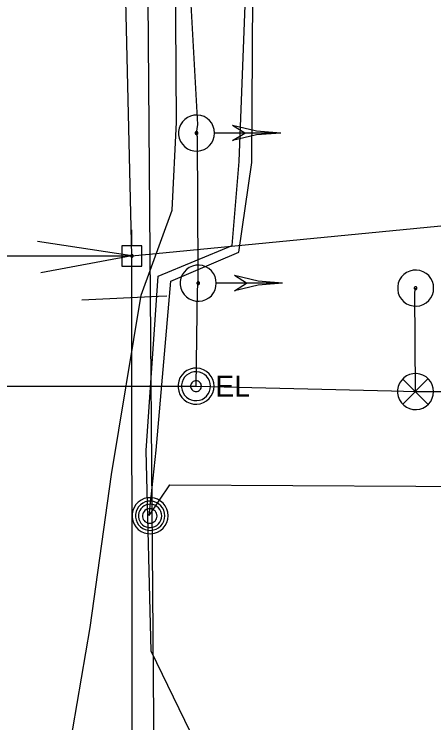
# Model space of a CAD drawing. Extents: x 596028 to 606371, y 330010 to 403088.
# Drawn here: x 602028.7 to 602105.4, y 367364.7 to 367494.2 of the extents above; entities that cross this region are included whole.
import ezdxf

# ---------------------------------------------------------------- set-up
doc = ezdxf.new("R2010")
doc.units = 0
for name, color, linetype in [('E_SIG', 7, 'Continuous'), ('E_UTL_E', 7, 'Continuous'), ('E_UTL_E_UG', 7, 'Continuous'), ('E_UTL_EPowerPole', 7, 'Continuous'), ('E_UTL_FO_UG', 7, 'Continuous'), ('E_UTL_G_UG', 7, 'Continuous'), ('E_UTL_MH', 7, 'Continuous'), ('E_UTL_Overhead', 7, 'Continuous'), ('E_UTL_T_UG', 7, 'Continuous'), ('E_UTL_TV_UG', 7, 'Continuous')]:
    doc.layers.add(name, color=color, linetype=linetype)

msp = doc.modelspace()

# ---------------------------------------------------------------- linework, layer by layer
at = {"layer": 'E_SIG'}
for points in [[(602065.31, 367472.48), (602065.26, 367473.11), (602065.08, 367473.71), (602064.79, 367474.27), (602064.4, 367474.76), (602063.93, 367475.17), (602063.39, 367475.49), (602062.79, 367475.69), (602062.17, 367475.78), (602061.55, 367475.75), (602060.94, 367475.6), (602060.36, 367475.34), (602059.85, 367474.98), (602059.42, 367474.52), (602059.08, 367474), (602058.85, 367473.41), (602058.73, 367472.8), (602058.73, 367472.17), (602058.85, 367471.55), (602059.08, 367470.97), (602059.42, 367470.44), (602059.85, 367469.99), (602060.36, 367469.63), (602060.94, 367469.37), (602061.55, 367469.22), (602062.17, 367469.19), (602062.79, 367469.28), (602063.39, 367469.48), (602063.93, 367469.8), (602064.4, 367470.21), (602064.79, 367470.7), (602065.08, 367471.26), (602065.26, 367471.86), (602065.31, 367472.48)], [(602077.41, 367472.48), (602072.96, 367472.83), (602068.61, 367473.86)], [(602070.82, 367472.48), (602068.62, 367473.86)], [(602062.27, 367472.48), (602062.26, 367472.53), (602062.25, 367472.58), (602062.23, 367472.62), (602062.2, 367472.66), (602062.16, 367472.69), (602062.12, 367472.71), (602062.07, 367472.73), (602062.03, 367472.74), (602061.98, 367472.73), (602061.93, 367472.72), (602061.89, 367472.7), (602061.85, 367472.68), (602061.82, 367472.64), (602061.79, 367472.6), (602061.77, 367472.56), (602061.76, 367472.51), (602061.76, 367472.46), (602061.77, 367472.41), (602061.79, 367472.37), (602061.82, 367472.33), (602061.85, 367472.29), (602061.89, 367472.27), (602061.93, 367472.25), (602061.98, 367472.23), (602062.03, 367472.23), (602062.07, 367472.24), (602062.12, 367472.25), (602062.16, 367472.28), (602062.2, 367472.31), (602062.23, 367472.35), (602062.25, 367472.39), (602062.26, 367472.44), (602062.27, 367472.48)], [(602077.41, 367472.48), (602065.37, 367472.48)], [(602077.41, 367472.48), (602072.96, 367472.14), (602068.61, 367471.11)], [(602068.62, 367471.11), (602070.82, 367472.48)], [(602065.63, 367445.05), (602065.57, 367445.68), (602065.39, 367446.28), (602065.1, 367446.83), (602064.72, 367447.33), (602064.24, 367447.74), (602063.7, 367448.05), (602063.11, 367448.26), (602062.48, 367448.35), (602061.86, 367448.32), (602061.25, 367448.17), (602060.68, 367447.91), (602060.17, 367447.54), (602059.73, 367447.09), (602059.39, 367446.56), (602059.16, 367445.98), (602059.04, 367445.36), (602059.04, 367444.74), (602059.16, 367444.12), (602059.39, 367443.54), (602059.73, 367443.01), (602060.17, 367442.56), (602060.68, 367442.19), (602061.25, 367441.93), (602061.86, 367441.78), (602062.48, 367441.75), (602063.11, 367441.84), (602063.7, 367442.05), (602064.24, 367442.36), (602064.72, 367442.77), (602065.1, 367443.27), (602065.39, 367443.82), (602065.57, 367444.43), (602065.63, 367445.05)], [(602105.37, 367444.15), (602105.31, 367444.78), (602105.14, 367445.38), (602104.85, 367445.94), (602104.46, 367446.43), (602103.99, 367446.84), (602103.44, 367447.15), (602102.85, 367447.36), (602102.23, 367447.45), (602101.6, 367447.42), (602100.99, 367447.27), (602100.42, 367447.01), (602099.91, 367446.65), (602099.48, 367446.19), (602099.14, 367445.66), (602098.91, 367445.08), (602098.79, 367444.47), (602098.79, 367443.84), (602098.91, 367443.22), (602099.14, 367442.64), (602099.48, 367442.11), (602099.91, 367441.66), (602100.42, 367441.29), (602100.99, 367441.03), (602101.6, 367440.89), (602102.23, 367440.86), (602102.85, 367440.94), (602103.44, 367441.15), (602103.99, 367441.46), (602104.46, 367441.87), (602104.85, 367442.37), (602105.14, 367442.93), (602105.31, 367443.53), (602105.37, 367444.15)], [(602077.73, 367445.05), (602073.27, 367445.4), (602068.93, 367446.43)], [(602071.13, 367445.05), (602068.93, 367446.43)], [(602062.58, 367445.05), (602062.58, 367445.1), (602062.56, 367445.14), (602062.54, 367445.19), (602062.51, 367445.22), (602062.47, 367445.26), (602062.43, 367445.28), (602062.39, 367445.3), (602062.34, 367445.3), (602062.29, 367445.3), (602062.25, 367445.29), (602062.2, 367445.27), (602062.16, 367445.24), (602062.13, 367445.21), (602062.1, 367445.17), (602062.09, 367445.12), (602062.08, 367445.07), (602062.08, 367445.03), (602062.09, 367444.98), (602062.1, 367444.93), (602062.13, 367444.89), (602062.16, 367444.86), (602062.2, 367444.83), (602062.25, 367444.81), (602062.29, 367444.8), (602062.34, 367444.8), (602062.39, 367444.81), (602062.43, 367444.82), (602062.47, 367444.85), (602062.51, 367444.88), (602062.54, 367444.91), (602062.56, 367444.96), (602062.58, 367445), (602062.58, 367445.05)], [(602077.73, 367445.05), (602065.69, 367445.05)], [(602077.73, 367445.05), (602073.27, 367444.7), (602068.93, 367443.68)], [(602068.93, 367443.68), (602071.13, 367445.05)], [(602102.32, 367444.15), (602102.32, 367444.2), (602102.31, 367444.25), (602102.28, 367444.29), (602102.26, 367444.33), (602102.22, 367444.36), (602102.18, 367444.38), (602102.13, 367444.4), (602102.08, 367444.4), (602102.04, 367444.4), (602101.99, 367444.39), (602101.95, 367444.37), (602101.91, 367444.34), (602101.87, 367444.31), (602101.85, 367444.27), (602101.83, 367444.22), (602101.82, 367444.18), (602101.82, 367444.13), (602101.83, 367444.08), (602101.85, 367444.04), (602101.87, 367444), (602101.91, 367443.96), (602101.95, 367443.93), (602101.99, 367443.91), (602102.04, 367443.9), (602102.08, 367443.9), (602102.13, 367443.91), (602102.18, 367443.92), (602102.22, 367443.95), (602102.26, 367443.98), (602102.28, 367444.02), (602102.31, 367444.06), (602102.32, 367444.1), (602102.32, 367444.15)], [(602105.35, 367425.25), (602105.29, 367425.87), (602105.12, 367426.47), (602104.83, 367427.03), (602104.44, 367427.52), (602103.97, 367427.93), (602103.42, 367428.25), (602102.83, 367428.45), (602102.21, 367428.54), (602101.58, 367428.51), (602100.97, 367428.36), (602100.4, 367428.1), (602099.89, 367427.74), (602099.46, 367427.29), (602099.12, 367426.76), (602098.89, 367426.18), (602098.77, 367425.56), (602098.77, 367424.93), (602098.89, 367424.32), (602099.12, 367423.73), (602099.46, 367423.21), (602099.89, 367422.75), (602100.4, 367422.39), (602100.97, 367422.13), (602101.58, 367421.98), (602102.21, 367421.95), (602102.83, 367422.04), (602103.42, 367422.24), (602103.97, 367422.56), (602104.44, 367422.97), (602104.83, 367423.46), (602105.12, 367424.02), (602105.29, 367424.62), (602105.35, 367425.25)], [(602104.31, 367427.58), (602099.71, 367422.92)], [(602099.71, 367427.53), (602104.36, 367422.88)]]:
    msp.add_lwpolyline(points, dxfattribs=at)
at = {"layer": 'E_UTL_E'}
for points in [[(602065.22, 367426.23), (602065.16, 367426.86), (602064.98, 367427.46), (602064.69, 367428.02), (602064.31, 367428.51), (602063.83, 367428.92), (602063.29, 367429.24), (602062.7, 367429.44), (602062.08, 367429.53), (602061.45, 367429.5), (602060.84, 367429.35), (602060.27, 367429.09), (602059.76, 367428.73), (602059.32, 367428.27), (602058.99, 367427.75), (602058.75, 367427.16), (602058.63, 367426.55), (602058.63, 367425.92), (602058.75, 367425.3), (602058.99, 367424.72), (602059.32, 367424.19), (602059.76, 367423.74), (602060.27, 367423.38), (602060.84, 367423.12), (602061.45, 367422.97), (602062.08, 367422.94), (602062.7, 367423.03), (602063.29, 367423.23), (602063.83, 367423.55), (602064.31, 367423.96), (602064.69, 367424.45), (602064.98, 367425.01), (602065.16, 367425.61), (602065.22, 367426.23)], [(602065.22, 367426.23), (602065.16, 367426.86), (602064.98, 367427.46), (602064.69, 367428.02), (602064.31, 367428.51), (602063.83, 367428.92), (602063.29, 367429.24), (602062.7, 367429.44), (602062.08, 367429.53), (602061.45, 367429.5), (602060.84, 367429.35), (602060.27, 367429.09), (602059.76, 367428.73), (602059.32, 367428.27), (602058.99, 367427.75), (602058.75, 367427.16), (602058.63, 367426.55), (602058.63, 367425.92), (602058.75, 367425.3), (602058.99, 367424.72), (602059.32, 367424.19), (602059.76, 367423.74), (602060.27, 367423.38), (602060.84, 367423.12), (602061.45, 367422.97), (602062.08, 367422.94), (602062.7, 367423.03), (602063.29, 367423.23), (602063.83, 367423.55), (602064.31, 367423.96), (602064.69, 367424.45), (602064.98, 367425.01), (602065.16, 367425.61), (602065.22, 367426.23)], [(602064.56, 367426.23), (602064.51, 367426.73), (602064.37, 367427.22), (602064.14, 367427.66), (602063.83, 367428.06), (602063.45, 367428.38), (602063.02, 367428.64), (602062.54, 367428.8), (602062.04, 367428.87), (602061.54, 367428.85), (602061.06, 367428.73), (602060.6, 367428.52), (602060.19, 367428.23), (602059.84, 367427.87), (602059.57, 367427.44), (602059.39, 367426.98), (602059.29, 367426.49), (602059.29, 367425.98), (602059.39, 367425.49), (602059.57, 367425.02), (602059.84, 367424.6), (602060.19, 367424.24), (602060.6, 367423.95), (602061.06, 367423.74), (602061.54, 367423.62), (602062.04, 367423.6), (602062.54, 367423.67), (602063.02, 367423.83), (602063.45, 367424.08), (602063.83, 367424.41), (602064.14, 367424.81), (602064.37, 367425.25), (602064.51, 367425.73), (602064.56, 367426.23)], [(602064.56, 367426.23), (602064.51, 367426.73), (602064.37, 367427.22), (602064.14, 367427.66), (602063.83, 367428.06), (602063.45, 367428.38), (602063.02, 367428.64), (602062.54, 367428.8), (602062.04, 367428.87), (602061.54, 367428.85), (602061.06, 367428.73), (602060.6, 367428.52), (602060.19, 367428.23), (602059.84, 367427.87), (602059.57, 367427.44), (602059.39, 367426.98), (602059.29, 367426.49), (602059.29, 367425.98), (602059.39, 367425.49), (602059.57, 367425.02), (602059.84, 367424.6), (602060.19, 367424.24), (602060.6, 367423.95), (602061.06, 367423.74), (602061.54, 367423.62), (602062.04, 367423.6), (602062.54, 367423.67), (602063.02, 367423.83), (602063.45, 367424.08), (602063.83, 367424.41), (602064.14, 367424.81), (602064.37, 367425.25), (602064.51, 367425.73), (602064.56, 367426.23)], [(602062.91, 367426.23), (602062.89, 367426.42), (602062.84, 367426.6), (602062.75, 367426.77), (602062.64, 367426.92), (602062.49, 367427.04), (602062.33, 367427.13), (602062.15, 367427.2), (602061.97, 367427.22), (602061.78, 367427.21), (602061.59, 367427.17), (602061.42, 367427.09), (602061.27, 367426.98), (602061.14, 367426.85), (602061.04, 367426.69), (602060.97, 367426.51), (602060.93, 367426.33), (602060.93, 367426.14), (602060.97, 367425.96), (602061.04, 367425.78), (602061.14, 367425.62), (602061.27, 367425.49), (602061.42, 367425.38), (602061.59, 367425.3), (602061.78, 367425.25), (602061.97, 367425.25), (602062.15, 367425.27), (602062.33, 367425.33), (602062.49, 367425.43), (602062.64, 367425.55), (602062.75, 367425.7), (602062.84, 367425.87), (602062.89, 367426.05), (602062.91, 367426.23)], [(602062.91, 367426.23), (602062.89, 367426.42), (602062.84, 367426.6), (602062.75, 367426.77), (602062.64, 367426.92), (602062.49, 367427.04), (602062.33, 367427.13), (602062.15, 367427.2), (602061.97, 367427.22), (602061.78, 367427.21), (602061.59, 367427.17), (602061.42, 367427.09), (602061.27, 367426.98), (602061.14, 367426.85), (602061.04, 367426.69), (602060.97, 367426.51), (602060.93, 367426.33), (602060.93, 367426.14), (602060.97, 367425.96), (602061.04, 367425.78), (602061.14, 367425.62), (602061.27, 367425.49), (602061.42, 367425.38), (602061.59, 367425.3), (602061.78, 367425.25), (602061.97, 367425.25), (602062.15, 367425.27), (602062.33, 367425.33), (602062.49, 367425.43), (602062.64, 367425.55), (602062.75, 367425.7), (602062.84, 367425.87), (602062.89, 367426.05), (602062.91, 367426.23)]]:
    msp.add_lwpolyline(points, dxfattribs=at)
at = {"layer": 'E_UTL_E_UG'}
for points in [[(602035.53, 367350.58), (602038.58, 367359), (602042.57, 367382.11), (602046.48, 367410.09), (602051.86, 367442.84), (602057.58, 367458.38), (602058.35, 367474.48), (602058.14, 367502.83), (602058.16, 367528.37), (602058.59, 367555.13), (602060.19, 367604.99), (602060.63, 367644.93)], [(602061.92, 367426.23), (602062.19, 367443.91), (602062.33, 367445.05), (602062.33, 367447.14), (602062.19, 367471.81), (602062.01, 367472.49), (602062.24, 367474.06), (602060.22, 367510.3), (602054.56, 367523.32), (602055.19, 367533.5), (602055.1, 367534.26), (602048.13, 367566.05), (602097.73, 367567.66), (602118.96, 367568.15), (602144.09, 367566.01), (602162.76, 367564.27), (602164.55, 367558.55), (602165.24, 367556.59), (602165.58, 367555.65), (602172.66, 367545.05), (602183, 367533.03)], [(602061.92, 367426.23), (602097.68, 367425.41), (602102.05, 367425.25), (602125.46, 367425.24), (602167.23, 367424.73), (602173.28, 367433.99), (602174.05, 367436.26), (602178.64, 367443.71), (602186.83, 367457.81), (602188.91, 367462.95), (602188.96, 367463.51)], [(601879.58, 367450.04), (602050.21, 367450.04)], [(602102.05, 367425.25), (602101.93, 367443.37), (602102.07, 367444.15)], [(601901.04, 367426.23), (602061.92, 367426.23)]]:
    msp.add_lwpolyline(points, dxfattribs=at)
at = {"layer": 'E_UTL_EPowerPole'}
for points in [[(602050.18, 367451.88), (602050.18, 367454.79)], [(602052.03, 367451.88), (602048.34, 367451.88)], [(602048.34, 367451.88), (602048.34, 367448.19)], [(602052.03, 367448.19), (602052.03, 367451.88)], [(602050.45, 367450.03), (602050.45, 367450.08), (602050.44, 367450.12), (602050.42, 367450.16), (602050.39, 367450.2), (602050.35, 367450.23), (602050.31, 367450.25), (602050.27, 367450.27), (602050.23, 367450.27), (602050.18, 367450.27), (602050.14, 367450.26), (602050.1, 367450.24), (602050.06, 367450.22), (602050.03, 367450.18), (602050, 367450.14), (602049.99, 367450.1), (602049.98, 367450.06), (602049.98, 367450.01), (602049.99, 367449.97), (602050, 367449.93), (602050.03, 367449.89), (602050.06, 367449.85), (602050.1, 367449.83), (602050.14, 367449.81), (602050.18, 367449.8), (602050.23, 367449.8), (602050.27, 367449.8), (602050.31, 367449.82), (602050.35, 367449.84), (602050.39, 367449.87), (602050.42, 367449.91), (602050.44, 367449.95), (602050.45, 367449.99), (602050.45, 367450.03)], [(602048.34, 367448.19), (602052.03, 367448.19)]]:
    msp.add_lwpolyline(points, dxfattribs=at)
at = {"layer": 'E_UTL_FO_UG'}
msp.add_lwpolyline([(602050.21, 367450.04), (602033.52, 367446.97)], dxfattribs=at)
at = {"layer": 'E_UTL_G_UG'}
for points in [[(602046.01, 366200.58), (602046.01, 366282.7), (602045.54, 366387.99), (602045.96, 366389.51), (602045.77, 366390.53), (602052.82, 366624.36), (602050.66, 366701.22), (602045.29, 366779.54), (602046.56, 366881.06), (602052.42, 366921.19), (602053.73, 366982.25), (602055.18, 367043.43), (602053.55, 367093.49), (602053.9, 367122.54), (602054.87, 367280.44), (602053.2, 367496.96), (602053, 367506.48), (602052.89, 367513.19), (602051.45, 367543.08), (602052.16, 367569.32), (602053.31, 367634.59)], [(602041.02, 367442.01), (602055.06, 367442.67), (602056.61, 367442.75)]]:
    msp.add_lwpolyline(points, dxfattribs=at)
at = {"layer": 'E_UTL_MH'}
for points in [[(602056.82, 367402.56), (602056.76, 367403.19), (602056.58, 367403.79), (602056.3, 367404.35), (602055.91, 367404.84), (602055.43, 367405.25), (602054.89, 367405.56), (602054.3, 367405.77), (602053.68, 367405.86), (602053.05, 367405.83), (602052.44, 367405.68), (602051.87, 367405.42), (602051.36, 367405.06), (602050.93, 367404.6), (602050.59, 367404.07), (602050.35, 367403.49), (602050.23, 367402.88), (602050.23, 367402.25), (602050.35, 367401.63), (602050.59, 367401.05), (602050.93, 367400.52), (602051.36, 367400.07), (602051.87, 367399.7), (602052.44, 367399.44), (602053.05, 367399.29), (602053.68, 367399.27), (602054.3, 367399.35), (602054.89, 367399.56), (602055.43, 367399.87), (602055.91, 367400.28), (602056.3, 367400.78), (602056.58, 367401.33), (602056.76, 367401.94), (602056.82, 367402.56)], [(602056.2, 367402.56), (602056.16, 367403.06), (602056.01, 367403.55), (602055.78, 367404), (602055.46, 367404.4), (602055.08, 367404.74), (602054.64, 367404.99), (602054.16, 367405.16), (602053.65, 367405.23), (602053.15, 367405.21), (602052.65, 367405.09), (602052.19, 367404.88), (602051.77, 367404.58), (602051.42, 367404.21), (602051.15, 367403.78), (602050.96, 367403.31), (602050.86, 367402.81), (602050.86, 367402.3), (602050.96, 367401.8), (602051.15, 367401.33), (602051.42, 367400.9), (602051.77, 367400.53), (602052.19, 367400.24), (602052.65, 367400.03), (602053.15, 367399.91), (602053.65, 367399.88), (602054.16, 367399.96), (602054.64, 367400.12), (602055.08, 367400.38), (602055.46, 367400.71), (602055.78, 367401.11), (602056.01, 367401.56), (602056.16, 367402.05), (602056.2, 367402.56)], [(602055.64, 367402.53), (602055.6, 367402.93), (602055.49, 367403.32), (602055.3, 367403.68), (602055.05, 367404), (602054.75, 367404.26), (602054.4, 367404.47), (602054.01, 367404.6), (602053.61, 367404.66), (602053.21, 367404.64), (602052.82, 367404.54), (602052.45, 367404.37), (602052.12, 367404.14), (602051.84, 367403.84), (602051.62, 367403.5), (602051.47, 367403.13), (602051.39, 367402.73), (602051.39, 367402.33), (602051.47, 367401.93), (602051.62, 367401.55), (602051.84, 367401.21), (602052.12, 367400.92), (602052.45, 367400.68), (602052.82, 367400.52), (602053.21, 367400.42), (602053.61, 367400.4), (602054.01, 367400.46), (602054.4, 367400.59), (602054.75, 367400.79), (602055.05, 367401.06), (602055.3, 367401.38), (602055.49, 367401.74), (602055.6, 367402.13), (602055.64, 367402.53)], [(602054.79, 367402.51), (602054.76, 367402.77), (602054.69, 367403.01), (602054.57, 367403.23), (602054.42, 367403.43), (602054.23, 367403.6), (602054.01, 367403.72), (602053.77, 367403.81), (602053.52, 367403.84), (602053.26, 367403.83), (602053.02, 367403.77), (602052.79, 367403.67), (602052.58, 367403.52), (602052.41, 367403.34), (602052.27, 367403.12), (602052.18, 367402.89), (602052.13, 367402.64), (602052.13, 367402.39), (602052.18, 367402.14), (602052.27, 367401.9), (602052.41, 367401.69), (602052.58, 367401.51), (602052.79, 367401.36), (602053.02, 367401.25), (602053.26, 367401.19), (602053.52, 367401.18), (602053.77, 367401.22), (602054.01, 367401.3), (602054.23, 367401.43), (602054.42, 367401.59), (602054.57, 367401.79), (602054.69, 367402.02), (602054.76, 367402.26), (602054.79, 367402.51)]]:
    msp.add_lwpolyline(points, dxfattribs=at)
at = {"layer": 'E_UTL_Overhead'}
for points in [[(602049.62, 366998.37), (602049.43, 367090.32), (602050.33, 367289.54), (602050.21, 367450.04), (602046.65, 367600.38), (602051.29, 367697.52)], [(602050.21, 367450.04), (602188.96, 367463.51)]]:
    msp.add_lwpolyline(points, dxfattribs=at)
at = {"layer": 'E_UTL_T_UG'}
for points in [[(602055.22, 366383.84), (602054.27, 366414.31), (602053.32, 366441.83), (602043.24, 366486.36), (602043.21, 366537.13), (602045.25, 366623.56), (602047.99, 366738.64), (602064.05, 366766.75), (602068.93, 366835.49), (602069.67, 367130.08), (602069.7, 367272.17), (602071.11, 367342.07), (602053.71, 367377.8), (602052.83, 367414.49), (602055, 367446.35), (602068.5, 367451.94), (602069.83, 367467.28), (602072.57, 367538.65)], [(602053.36, 367402.62), (602054.65, 367414.55), (602057.33, 367445.41), (602069.76, 367450.75), (602072.11, 367467.09), (602072.57, 367538.65)], [(602053.36, 367402.62), (602057.11, 367408.21), (602102.14, 367407.96), (602173.29, 367407.91), (602171.21, 367452.48), (602193.91, 367468.05)]]:
    msp.add_lwpolyline(points, dxfattribs=at)
at = {"layer": 'E_UTL_TV_UG'}
msp.add_lwpolyline([(602050.21, 367450.04), (602032.95, 367452.67)], dxfattribs=at)

# ---------------------------------------------------------------- texts
at = {"layer": 'E_UTL_E'}
msp.add_text('EL', height=3.849, dxfattribs=at).set_placement((602065.48, 367424.29))
msp.add_text('EL', height=3.849, dxfattribs=at).set_placement((602065.48, 367424.29))

doc.saveas('drawing.dxf')
